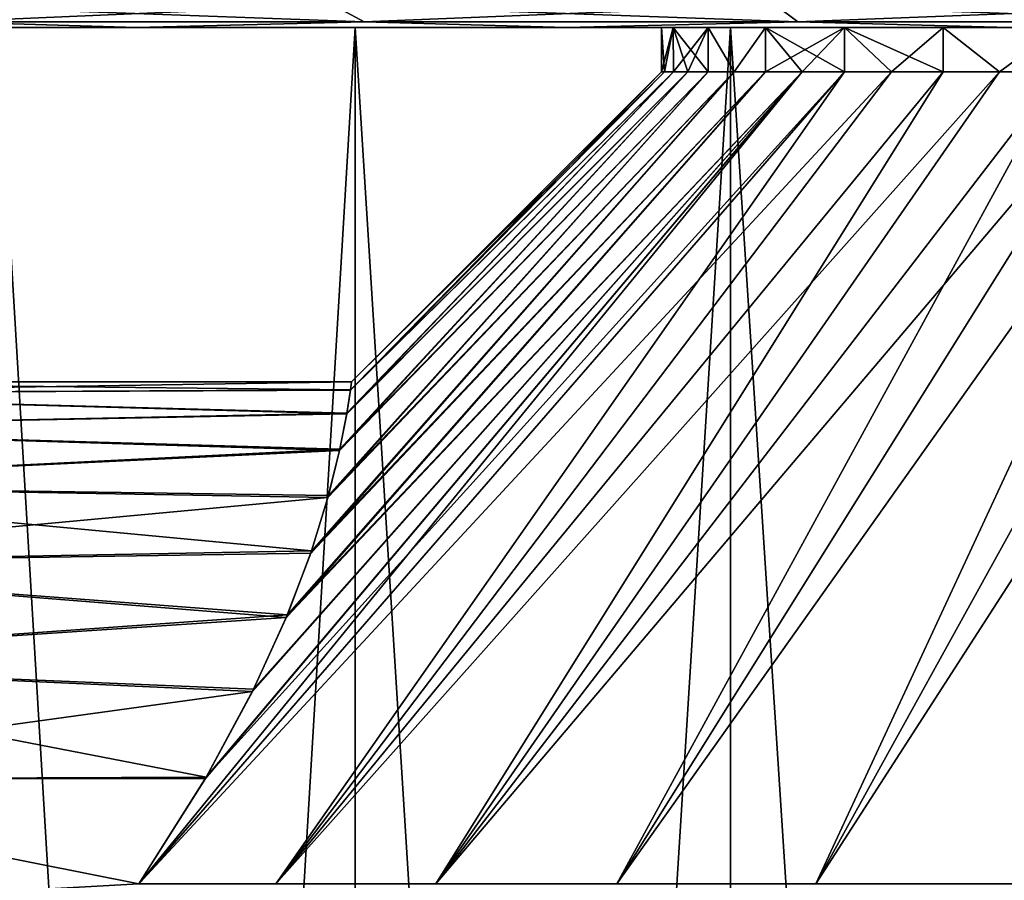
# Model space of a CAD drawing. Header units: metres. Extents: x -109 to 109, y -78 to 121.
# Tile 315 of 656: x -82.92 to -79.59, y 106.94 to 109.85. Entities that reach past the tile are written whole.
import ezdxf

# ---------------------------------------------------------------- set-up
doc = ezdxf.new("R2010")
doc.units = ezdxf.units.M
doc.layers.add('solid_508554_SW0001', color=7, linetype='CONTINUOUS')

msp = doc.modelspace()

# ---------------------------------------------------------------- linework, layer by layer
at = {"layer": 'solid_508554_SW0001'}
for points in [[(-83.310165, 109.901176, -17.087826), (-83.176819, 109.844559, -17.379801), (-81.756851, 109.844559, -16.811331)], [(-81.861832, 109.901176, -16.508003), (-83.310165, 109.901176, -17.087826), (-81.756851, 109.844559, -16.811331)], [(-83.310165, 109.901176, -46.912174), (-81.861832, 109.901176, -47.491997), (-83.176819, 109.844559, -46.620197)], [(-81.861832, 109.901176, -47.491997), (-81.756851, 109.844559, -47.188671), (-83.176819, 109.844559, -46.620197)], [(-81.861832, 109.901176, -16.508003), (-81.756851, 109.844559, -16.811331), (-80.289268, 109.844559, -16.380411)], [(-80.364944, 109.901176, -16.068478), (-81.861832, 109.901176, -16.508003), (-80.289268, 109.844559, -16.380411)], [(-81.861832, 109.901176, -47.491997), (-80.364944, 109.901176, -47.931522), (-81.756851, 109.844559, -47.188671)], [(-80.364944, 109.901176, -47.931522), (-80.289268, 109.844559, -47.619591), (-81.756851, 109.844559, -47.188671)], [(-80.364944, 109.901176, -16.068478), (-80.289268, 109.844559, -16.380411), (-78.787376, 109.844559, -16.090944)], [(-78.833054, 109.901176, -15.77323), (-80.364944, 109.901176, -16.068478), (-78.787376, 109.844559, -16.090944)], [(-80.364944, 109.901176, -47.931522), (-78.833054, 109.901176, -48.226768), (-80.289268, 109.844559, -47.619591)], [(-78.833054, 109.901176, -48.226768), (-78.787376, 109.844559, -47.909058), (-80.289268, 109.844559, -47.619591)], [(-83.176819, 109.844559, -46.620197), (-82.527817, 109.825623, -46.548267), (-83.925087, 109.825623, -45.887215)], [(-83.176819, 109.844559, -17.379801), (-83.925003, 109.825623, -18.11274), (-82.527725, 109.825623, -17.451694)], [(-81.756851, 109.844559, -16.811331), (-83.176819, 109.844559, -17.379801), (-82.527725, 109.825623, -17.451694)], [(-83.176819, 109.844559, -46.620197), (-81.756851, 109.844559, -47.188671), (-82.527817, 109.825623, -46.548267)], [(-81.756851, 109.844559, -47.188671), (-81.072449, 109.825623, -47.069153), (-82.527817, 109.825623, -46.548267)], [(-81.756851, 109.844559, -16.811331), (-82.527725, 109.825623, -17.451694), (-81.072357, 109.825623, -16.930819)], [(-80.289268, 109.844559, -16.380411), (-81.756851, 109.844559, -16.811331), (-81.072357, 109.825623, -16.930819)], [(-81.756851, 109.844559, -47.188671), (-80.289268, 109.844559, -47.619591), (-81.072449, 109.825623, -47.069153)], [(-80.289268, 109.844559, -47.619591), (-79.573021, 109.825623, -47.444843), (-81.072449, 109.825623, -47.069153)], [(-80.289268, 109.844559, -16.380411), (-81.072357, 109.825623, -16.930819), (-79.572922, 109.825623, -16.555138)], [(-78.787376, 109.844559, -16.090944), (-80.289268, 109.844559, -16.380411), (-79.572922, 109.825623, -16.555138)], [(-80.289268, 109.844559, -47.619591), (-78.787376, 109.844559, -47.909058), (-79.573021, 109.825623, -47.444843)], [(-81.787582, 109.825623, -20.123913), (-86.492172, 109.825623, -19.828594), (-87.637352, 109.825623, -20.866892)], [(-83.000015, 109.825623, -20.74168), (-81.787582, 109.825623, -20.123913), (-87.637352, 109.825623, -20.866892)], [(-80.517212, 109.825623, -44.363735), (-86.492249, 109.825623, -44.171345), (-85.250809, 109.825623, -45.092365)], [(-81.787582, 109.825623, -43.876087), (-83.000015, 109.825623, -43.25832), (-86.492249, 109.825623, -44.171345)], [(-80.517212, 109.825623, -44.363735), (-81.787582, 109.825623, -43.876087), (-86.492249, 109.825623, -44.171345)], [(-77.858849, 109.825623, -19.071213), (-85.250725, 109.825623, -18.907581), (-86.492172, 109.825623, -19.828594)], [(-79.202827, 109.825623, -19.284077), (-77.858849, 109.825623, -19.071213), (-86.492172, 109.825623, -19.828594)], [(-80.517212, 109.825623, -19.636263), (-79.202827, 109.825623, -19.284077), (-86.492172, 109.825623, -19.828594)], [(-81.787582, 109.825623, -20.123913), (-80.517212, 109.825623, -19.636263), (-86.492172, 109.825623, -19.828594)], [(-85.250809, 109.825623, -45.092365), (-83.925087, 109.825623, -45.887215), (-67.749275, 109.825623, -45.092419)], [(-76.5, 109.825623, -45), (-85.250809, 109.825623, -45.092365), (-67.749275, 109.825623, -45.092419)], [(-79.202827, 109.825623, -44.715923), (-80.517212, 109.825623, -44.363735), (-85.250809, 109.825623, -45.092365)], [(-77.858849, 109.825623, -44.928787), (-79.202827, 109.825623, -44.715923), (-85.250809, 109.825623, -45.092365)], [(-76.5, 109.825623, -45), (-77.858849, 109.825623, -44.928787), (-85.250809, 109.825623, -45.092365)], [(-69.074913, 109.825623, -18.112785), (-83.925003, 109.825623, -18.11274), (-85.250725, 109.825623, -18.907581)], [(-67.749191, 109.825623, -18.907635), (-69.074913, 109.825623, -18.112785), (-85.250725, 109.825623, -18.907581)], [(-76.5, 109.825623, -19), (-67.749191, 109.825623, -18.907635), (-85.250725, 109.825623, -18.907581)], [(-77.858849, 109.825623, -19.071213), (-76.5, 109.825623, -19), (-85.250725, 109.825623, -18.907581)], [(-83.925087, 109.825623, -45.887215), (-69.074997, 109.825623, -45.88726), (-67.749275, 109.825623, -45.092419)], [(-83.925087, 109.825623, -45.887215), (-82.527817, 109.825623, -46.548267), (-69.074997, 109.825623, -45.88726)], [(-70.472183, 109.825623, -17.451733), (-82.527725, 109.825623, -17.451694), (-83.925003, 109.825623, -18.11274)], [(-69.074913, 109.825623, -18.112785), (-70.472183, 109.825623, -17.451733), (-83.925003, 109.825623, -18.11274)], [(-83.000015, 109.825623, -20.74168), (-82.999992, 89.525627, -20.741665), (-81.787567, 89.525627, -20.123905)], [(-83.000015, 109.825623, -20.74168), (-81.787567, 89.525627, -20.123905), (-81.787582, 109.825623, -20.123913)], [(-81.787582, 109.825623, -43.876087), (-82.999992, 89.525627, -43.258335), (-83.000015, 109.825623, -43.25832)], [(-81.787582, 109.825623, -43.876087), (-81.787567, 89.525627, -43.876095), (-82.999992, 89.525627, -43.258335)], [(-82.527817, 109.825623, -46.548267), (-70.472275, 109.825623, -46.548306), (-69.074997, 109.825623, -45.88726)], [(-82.527817, 109.825623, -46.548267), (-81.072449, 109.825623, -47.069153), (-70.472275, 109.825623, -46.548306)], [(-71.927551, 109.825623, -16.930847), (-81.072357, 109.825623, -16.930819), (-82.527725, 109.825623, -17.451694)], [(-70.472183, 109.825623, -17.451733), (-71.927551, 109.825623, -16.930847), (-82.527725, 109.825623, -17.451694)], [(-81.787582, 109.825623, -20.123913), (-81.787567, 89.525627, -20.123905), (-80.517212, 89.525627, -19.636263)], [(-81.787582, 109.825623, -20.123913), (-80.517212, 89.525627, -19.636263), (-80.517212, 109.825623, -19.636263)], [(-80.517212, 109.825623, -44.363735), (-81.787567, 89.525627, -43.876095), (-81.787582, 109.825623, -43.876087)], [(-80.517212, 109.825623, -44.363735), (-80.517212, 89.525627, -44.363735), (-81.787567, 89.525627, -43.876095)], [(-81.072449, 109.825623, -47.069153), (-71.927643, 109.825623, -47.06918), (-70.472275, 109.825623, -46.548306)], [(-81.072449, 109.825623, -47.069153), (-79.573021, 109.825623, -47.444843), (-71.927643, 109.825623, -47.06918)], [(-73.426979, 109.825623, -16.555157), (-79.572922, 109.825623, -16.555138), (-81.072357, 109.825623, -16.930819)], [(-71.927551, 109.825623, -16.930847), (-73.426979, 109.825623, -16.555157), (-81.072357, 109.825623, -16.930819)], [(-80.710419, 109.825623, -32.578693), (-72.25, 109.825623, -32), (-80.75, 109.825623, -32)], [(-72.289581, 109.825623, -31.421307), (-80.710419, 109.825623, -31.421307), (-80.75, 109.825623, -32)], [(-72.25, 109.825623, -32), (-72.289581, 109.825623, -31.421307), (-80.75, 109.825623, -32)], [(-80.75, 109.825623, -32), (-80.75, 109.675629, -32), (-80.740105, 109.675629, -32.28986)], [(-80.710419, 109.825623, -31.421307), (-80.740105, 109.675629, -31.710138), (-80.75, 109.675629, -32)], [(-80.710419, 109.825623, -31.421307), (-80.75, 109.675629, -32), (-80.75, 109.825623, -32)], [(-80.710419, 109.825623, -32.578693), (-80.75, 109.825623, -32), (-80.740105, 109.675629, -32.28986)], [(-80.710419, 109.825623, -32.578693), (-80.740105, 109.675629, -32.28986), (-80.710403, 109.675629, -32.578804)], [(-80.710419, 109.825623, -31.421307), (-80.710403, 109.675629, -31.421196), (-80.740105, 109.675629, -31.710138)], [(-80.710419, 109.825623, -32.578693), (-80.5924, 109.825623, -33.146618), (-72.289581, 109.825623, -32.578693)], [(-80.710419, 109.825623, -32.578693), (-72.289581, 109.825623, -32.578693), (-72.25, 109.825623, -32)], [(-72.289581, 109.825623, -31.421307), (-72.4076, 109.825623, -30.85338), (-80.710419, 109.825623, -31.421307)], [(-72.4076, 109.825623, -30.85338), (-80.5924, 109.825623, -30.85338), (-80.710419, 109.825623, -31.421307)], [(-80.710419, 109.825623, -32.578693), (-80.710403, 109.675629, -32.578804), (-80.661079, 109.675629, -32.864822)], [(-80.710419, 109.825623, -32.578693), (-80.661079, 109.675629, -32.864822), (-80.592453, 109.675629, -33.146454)], [(-80.710419, 109.825623, -32.578693), (-80.592453, 109.675629, -33.146454), (-80.5924, 109.825623, -33.146618)], [(-80.5924, 109.825623, -30.85338), (-80.710403, 109.675629, -31.421196), (-80.710419, 109.825623, -31.421307)], [(-80.5924, 109.825623, -30.85338), (-80.661079, 109.675629, -31.13518), (-80.710403, 109.675629, -31.421196)], [(-80.5924, 109.825623, -30.85338), (-80.592453, 109.675629, -30.853548), (-80.661079, 109.675629, -31.13518)], [(-80.5924, 109.825623, -33.146618), (-80.592453, 109.675629, -33.146454), (-80.504608, 109.675629, -33.423248)], [(-80.5924, 109.825623, -30.85338), (-80.504608, 109.675629, -30.57675), (-80.592453, 109.675629, -30.853548)], [(-80.5924, 109.825623, -33.146618), (-80.398148, 109.825623, -33.693195), (-72.4076, 109.825623, -33.146618)], [(-80.5924, 109.825623, -33.146618), (-72.4076, 109.825623, -33.146618), (-72.289581, 109.825623, -32.578693)], [(-72.4076, 109.825623, -30.85338), (-72.601852, 109.825623, -30.306805), (-80.5924, 109.825623, -30.85338)], [(-72.601852, 109.825623, -30.306805), (-80.398148, 109.825623, -30.306805), (-80.5924, 109.825623, -30.85338)], [(-80.5924, 109.825623, -33.146618), (-80.504608, 109.675629, -33.423248), (-80.398148, 109.825623, -33.693195)], [(-80.398148, 109.825623, -30.306805), (-80.504608, 109.675629, -30.57675), (-80.5924, 109.825623, -30.85338)], [(-80.517212, 109.825623, -19.636263), (-80.517212, 89.525627, -19.636263), (-79.20285, 89.525627, -19.284081)], [(-80.517212, 109.825623, -19.636263), (-79.20285, 89.525627, -19.284081), (-79.202827, 109.825623, -19.284077)], [(-79.202827, 109.825623, -44.715923), (-79.20285, 89.525627, -44.715919), (-80.517212, 89.525627, -44.363735)], [(-79.202827, 109.825623, -44.715923), (-80.517212, 89.525627, -44.363735), (-80.517212, 109.825623, -44.363735)], [(-80.398148, 109.825623, -33.693195), (-80.504608, 109.675629, -33.423248), (-80.398087, 109.675629, -33.69334)], [(-80.398148, 109.825623, -30.306805), (-80.398087, 109.675629, -30.306658), (-80.504608, 109.675629, -30.57675)], [(-80.398148, 109.825623, -33.693195), (-80.131279, 109.825623, -34.208233), (-72.601852, 109.825623, -33.693195)], [(-80.398148, 109.825623, -33.693195), (-72.601852, 109.825623, -33.693195), (-72.4076, 109.825623, -33.146618)], [(-72.601852, 109.825623, -30.306805), (-72.868721, 109.825623, -29.791767), (-80.398148, 109.825623, -30.306805)], [(-72.868721, 109.825623, -29.791767), (-80.131279, 109.825623, -29.791767), (-80.398148, 109.825623, -30.306805)], [(-80.398148, 109.825623, -33.693195), (-80.398087, 109.675629, -33.69334), (-80.273567, 109.675629, -33.95517)], [(-80.398148, 109.825623, -33.693195), (-80.273567, 109.675629, -33.95517), (-80.131317, 109.675629, -34.208172)], [(-80.398148, 109.825623, -33.693195), (-80.131317, 109.675629, -34.208172), (-80.131279, 109.825623, -34.208233)], [(-80.131279, 109.825623, -29.791767), (-80.398087, 109.675629, -30.306658), (-80.398148, 109.825623, -30.306805)], [(-80.131279, 109.825623, -29.791767), (-80.273567, 109.675629, -30.04483), (-80.398087, 109.675629, -30.306658)], [(-80.131279, 109.825623, -29.791767), (-80.131317, 109.675629, -29.791828), (-80.273567, 109.675629, -30.04483)], [(-80.131279, 109.825623, -34.208233), (-80.131317, 109.675629, -34.208172), (-79.972031, 109.675629, -34.451019)], [(-80.131279, 109.825623, -29.791767), (-79.972031, 109.675629, -29.548983), (-80.131317, 109.675629, -29.791828)], [(-80.131279, 109.825623, -34.208233), (-79.796761, 109.825623, -34.682133), (-72.868721, 109.825623, -34.208233)], [(-80.131279, 109.825623, -34.208233), (-72.868721, 109.825623, -34.208233), (-72.601852, 109.825623, -33.693195)], [(-72.868721, 109.825623, -29.791767), (-73.203239, 109.825623, -29.317867), (-80.131279, 109.825623, -29.791767)], [(-73.203239, 109.825623, -29.317867), (-79.796761, 109.825623, -29.317867), (-80.131279, 109.825623, -29.791767)], [(-80.131279, 109.825623, -34.208233), (-79.972031, 109.675629, -34.451019), (-79.796783, 109.675629, -34.68211)], [(-80.131279, 109.825623, -34.208233), (-79.796783, 109.675629, -34.68211), (-79.796761, 109.825623, -34.682133)], [(-79.796761, 109.825623, -29.317867), (-79.972031, 109.675629, -29.548983), (-80.131279, 109.825623, -29.791767)], [(-79.796761, 109.825623, -29.317867), (-79.796783, 109.675629, -29.317888), (-79.972031, 109.675629, -29.548983)], [(-79.796761, 109.825623, -34.682133), (-79.796783, 109.675629, -34.68211), (-79.606148, 109.675629, -34.900753)], [(-79.796761, 109.825623, -29.317867), (-79.606148, 109.675629, -29.099247), (-79.796783, 109.675629, -29.317888)], [(-79.796761, 109.825623, -34.682133), (-79.400841, 109.825623, -35.106064), (-73.203239, 109.825623, -34.682133)], [(-79.796761, 109.825623, -34.682133), (-73.203239, 109.825623, -34.682133), (-72.868721, 109.825623, -34.208233)], [(-73.599159, 109.825623, -28.893936), (-79.400841, 109.825623, -28.893936), (-79.796761, 109.825623, -29.317867)], [(-73.203239, 109.825623, -29.317867), (-73.599159, 109.825623, -28.893936), (-79.796761, 109.825623, -29.317867)], [(-79.796761, 109.825623, -34.682133), (-79.606148, 109.675629, -34.900753), (-79.400841, 109.825623, -35.106064)], [(-79.400841, 109.825623, -28.893936), (-79.606148, 109.675629, -29.099247), (-79.796761, 109.825623, -29.317867)], [(-79.400841, 109.825623, -35.106064), (-79.606148, 109.675629, -34.900753), (-79.400757, 109.675629, -35.106144)], [(-79.400841, 109.825623, -28.893936), (-79.400757, 109.675629, -28.893856), (-79.606148, 109.675629, -29.099247)], [(-82.520798, 106.925629, -35.570713), (-80.131317, 109.675629, -34.208172), (-80.273567, 109.675629, -33.95517)], [(-82.295135, 107.281677, -35.249325), (-82.520798, 106.925629, -35.570713), (-80.273567, 109.675629, -33.95517)], [(-82.520798, 106.925629, -35.570713), (-82.056503, 106.925629, -36.257381), (-80.131317, 109.675629, -34.208172)], [(-79.972031, 109.675629, -29.548983), (-82.056503, 106.925629, -27.74262), (-82.520798, 106.925629, -28.429285)], [(-80.131317, 109.675629, -29.791828), (-79.972031, 109.675629, -29.548983), (-82.520798, 106.925629, -28.429285)], [(-82.291969, 107.287086, -28.756105), (-80.131317, 109.675629, -29.791828), (-82.520798, 106.925629, -28.429285)], [(-82.135567, 107.576576, -34.924171), (-82.295135, 107.281677, -35.249325), (-80.273567, 109.675629, -33.95517)], [(-82.291969, 107.287086, -28.756105), (-80.273567, 109.675629, -30.04483), (-80.131317, 109.675629, -29.791828)], [(-82.291969, 107.287086, -28.756105), (-82.131767, 107.584236, -29.085157), (-80.273567, 109.675629, -30.04483)], [(-82.021133, 107.827171, -34.590031), (-82.135567, 107.576576, -34.924171), (-80.273567, 109.675629, -33.95517)], [(-82.131767, 107.584236, -29.085157), (-82.017464, 107.836037, -29.423033), (-80.273567, 109.675629, -30.04483)], [(-82.056503, 106.925629, -36.257381), (-79.972031, 109.675629, -34.451019), (-80.131317, 109.675629, -34.208172)], [(-82.056503, 106.925629, -36.257381), (-79.796783, 109.675629, -34.68211), (-79.972031, 109.675629, -34.451019)], [(-82.056503, 106.925629, -36.257381), (-81.514572, 106.925629, -36.88406), (-79.796783, 109.675629, -34.68211)], [(-79.606148, 109.675629, -29.099247), (-81.514572, 106.925629, -27.11594), (-82.056503, 106.925629, -27.74262)], [(-79.796783, 109.675629, -29.317888), (-79.606148, 109.675629, -29.099247), (-82.056503, 106.925629, -27.74262)], [(-79.972031, 109.675629, -29.548983), (-79.796783, 109.675629, -29.317888), (-82.056503, 106.925629, -27.74262)], [(-82.021133, 107.827171, -34.590031), (-80.273567, 109.675629, -33.95517), (-80.398087, 109.675629, -33.69334)], [(-81.938522, 108.044899, -34.237289), (-82.021133, 107.827171, -34.590031), (-80.398087, 109.675629, -33.69334)], [(-82.017464, 107.836037, -29.423033), (-80.398087, 109.675629, -30.306658), (-80.273567, 109.675629, -30.04483)], [(-82.017464, 107.836037, -29.423033), (-81.935684, 108.053246, -29.777775), (-80.398087, 109.675629, -30.306658)], [(-81.938522, 108.044899, -34.237289), (-80.398087, 109.675629, -33.69334), (-80.504608, 109.675629, -33.423248)], [(-81.880157, 108.233635, -33.858139), (-81.938522, 108.044899, -34.237289), (-80.504608, 109.675629, -33.423248)], [(-81.935684, 108.053246, -29.777775), (-80.504608, 109.675629, -30.57675), (-80.398087, 109.675629, -30.306658)], [(-81.935684, 108.053246, -29.777775), (-81.878258, 108.240547, -30.157593), (-80.504608, 109.675629, -30.57675)], [(-81.880157, 108.233635, -33.858139), (-80.504608, 109.675629, -33.423248), (-80.592453, 109.675629, -33.146454)], [(-81.840836, 108.392723, -33.44516), (-81.880157, 108.233635, -33.858139), (-80.592453, 109.675629, -33.146454)], [(-81.878258, 108.240547, -30.157593), (-80.592453, 109.675629, -30.853548), (-80.504608, 109.675629, -30.57675)], [(-81.878258, 108.240547, -30.157593), (-81.839775, 108.397583, -30.56962), (-80.592453, 109.675629, -30.853548)], [(-81.840836, 108.392723, -33.44516), (-80.592453, 109.675629, -33.146454), (-80.661079, 109.675629, -32.864822)], [(-81.816551, 108.516983, -32.993824), (-81.840836, 108.392723, -33.44516), (-80.661079, 109.675629, -32.864822)], [(-81.839775, 108.397583, -30.56962), (-80.661079, 109.675629, -31.13518), (-80.592453, 109.675629, -30.853548)], [(-81.839775, 108.397583, -30.56962), (-81.816109, 108.519539, -31.017797), (-80.661079, 109.675629, -31.13518)], [(-81.816551, 108.516983, -32.993824), (-80.661079, 109.675629, -32.864822), (-80.710403, 109.675629, -32.578804)], [(-81.803864, 108.597488, -32.507988), (-81.816551, 108.516983, -32.993824), (-80.710403, 109.675629, -32.578804)], [(-81.816109, 108.519539, -31.017797), (-80.710403, 109.675629, -31.421196), (-80.661079, 109.675629, -31.13518)], [(-81.816109, 108.519539, -31.017797), (-81.803757, 108.598236, -31.498798), (-80.710403, 109.675629, -31.421196)], [(-81.803864, 108.597488, -32.507988), (-80.75, 109.675629, -32), (-81.800003, 108.625626, -32)], [(-81.803864, 108.597488, -32.507988), (-80.740105, 109.675629, -32.28986), (-80.75, 109.675629, -32)], [(-81.803864, 108.597488, -32.507988), (-80.710403, 109.675629, -32.578804), (-80.740105, 109.675629, -32.28986)], [(-81.803757, 108.598236, -31.498798), (-81.800003, 108.625626, -32), (-80.740105, 109.675629, -31.710138)], [(-81.803757, 108.598236, -31.498798), (-80.740105, 109.675629, -31.710138), (-80.710403, 109.675629, -31.421196)], [(-80.740105, 109.675629, -31.710138), (-81.800003, 108.625626, -32), (-80.75, 109.675629, -32)], [(-81.514572, 106.925629, -36.88406), (-79.606148, 109.675629, -34.900753), (-79.796783, 109.675629, -34.68211)], [(-81.514572, 106.925629, -36.88406), (-79.400757, 109.675629, -35.106144), (-79.606148, 109.675629, -34.900753)], [(-81.514572, 106.925629, -36.88406), (-80.901939, 106.925629, -37.442696), (-79.400757, 109.675629, -35.106144)], [(-79.182114, 109.675629, -28.703217), (-80.901939, 106.925629, -26.557302), (-81.514572, 106.925629, -27.11594)], [(-79.400757, 109.675629, -28.893856), (-79.182114, 109.675629, -28.703217), (-81.514572, 106.925629, -27.11594)], [(-79.606148, 109.675629, -29.099247), (-79.400757, 109.675629, -28.893856), (-81.514572, 106.925629, -27.11594)], [(-80.901939, 106.925629, -37.442696), (-79.182114, 109.675629, -35.296783), (-79.400757, 109.675629, -35.106144)], [(-80.901939, 106.925629, -37.442696), (-78.951019, 109.675629, -35.472034), (-79.182114, 109.675629, -35.296783)], [(-80.901939, 106.925629, -37.442696), (-80.227898, 106.925629, -37.924763), (-78.951019, 109.675629, -35.472034)], [(-78.951019, 109.675629, -28.527967), (-80.227898, 106.925629, -26.075237), (-80.901939, 106.925629, -26.557302)], [(-79.182114, 109.675629, -28.703217), (-78.951019, 109.675629, -28.527967), (-80.901939, 106.925629, -26.557302)], [(-80.227898, 106.925629, -37.924763), (-78.708168, 109.675629, -35.631321), (-78.951019, 109.675629, -35.472034)], [(-80.227898, 106.925629, -37.924763), (-79.501686, 106.925629, -38.323757), (-78.708168, 109.675629, -35.631321)], [(-78.45517, 109.675629, -28.226433), (-79.501686, 106.925629, -25.676243), (-80.227898, 106.925629, -26.075237)], [(-78.708168, 109.675629, -28.368681), (-78.45517, 109.675629, -28.226433), (-80.227898, 106.925629, -26.075237)], [(-78.951019, 109.675629, -28.527967), (-78.708168, 109.675629, -28.368681), (-80.227898, 106.925629, -26.075237)], [(-84.300003, 108.586273, -32.600422), (-81.803864, 108.597488, -32.507988), (-81.800003, 108.625626, -32)], [(-84.300003, 108.625626, -32), (-81.800003, 108.625626, -32), (-81.803757, 108.598236, -31.498798)], [(-84.300003, 108.625626, -32), (-84.300003, 108.586273, -32.600422), (-81.800003, 108.625626, -32)], [(-84.300003, 108.586273, -31.39958), (-84.300003, 108.625626, -32), (-81.803757, 108.598236, -31.498798)], [(-84.300003, 108.586273, -31.39958), (-81.803757, 108.598236, -31.498798), (-81.816109, 108.519539, -31.017797)], [(-84.300003, 108.586273, -32.600422), (-81.816551, 108.516983, -32.993824), (-81.803864, 108.597488, -32.507988)], [(-84.300003, 108.586273, -32.600422), (-84.300003, 108.468887, -33.190567), (-81.816551, 108.516983, -32.993824)], [(-84.300003, 108.468887, -30.809433), (-84.300003, 108.586273, -31.39958), (-81.816109, 108.519539, -31.017797)], [(-84.300003, 108.468887, -30.809433), (-81.816109, 108.519539, -31.017797), (-81.839775, 108.397583, -30.56962)], [(-84.300003, 108.468887, -33.190567), (-81.840836, 108.392723, -33.44516), (-81.816551, 108.516983, -32.993824)], [(-84.300003, 108.468887, -33.190567), (-84.300003, 108.275475, -33.760345), (-81.840836, 108.392723, -33.44516)], [(-84.300003, 108.275475, -30.239656), (-84.300003, 108.468887, -30.809433), (-81.839775, 108.397583, -30.56962)], [(-84.300003, 108.275475, -30.239656), (-81.839775, 108.397583, -30.56962), (-81.878258, 108.240547, -30.157593)], [(-84.300003, 108.275475, -33.760345), (-81.880157, 108.233635, -33.858139), (-81.840836, 108.392723, -33.44516)], [(-84.300003, 108.275475, -33.760345), (-84.300003, 108.009346, -34.299999), (-81.880157, 108.233635, -33.858139)], [(-84.300003, 108.275475, -30.239656), (-81.878258, 108.240547, -30.157593), (-81.935684, 108.053246, -29.777775)], [(-84.300003, 108.009346, -29.700001), (-84.300003, 108.275475, -30.239656), (-81.935684, 108.053246, -29.777775)], [(-84.300003, 108.009346, -34.299999), (-81.938522, 108.044899, -34.237289), (-81.880157, 108.233635, -33.858139)], [(-84.300003, 108.009346, -29.700001), (-81.935684, 108.053246, -29.777775), (-82.017464, 107.836037, -29.423033)], [(-84.300003, 108.009346, -34.299999), (-82.021133, 107.827171, -34.590031), (-81.938522, 108.044899, -34.237289)], [(-84.300003, 108.009346, -34.299999), (-84.300003, 107.675049, -34.800301), (-82.021133, 107.827171, -34.590031)], [(-84.300003, 107.675049, -29.199697), (-84.300003, 108.009346, -29.700001), (-82.017464, 107.836037, -29.423033)], [(-84.300003, 107.675049, -29.199697), (-82.017464, 107.836037, -29.423033), (-82.131767, 107.584236, -29.085157)], [(-84.300003, 107.675049, -34.800301), (-82.135567, 107.576576, -34.924171), (-82.021133, 107.827171, -34.590031)], [(-84.300003, 107.675049, -34.800301), (-84.300003, 107.27832, -35.252689), (-82.135567, 107.576576, -34.924171)], [(-84.300003, 107.675049, -29.199697), (-82.131767, 107.584236, -29.085157), (-82.291969, 107.287086, -28.756105)], [(-84.300003, 107.27832, -28.747309), (-84.300003, 107.675049, -29.199697), (-82.291969, 107.287086, -28.756105)], [(-84.300003, 107.27832, -35.252689), (-82.295135, 107.281677, -35.249325), (-82.135567, 107.576576, -34.924171)], [(-84.300003, 107.27832, -28.747309), (-82.291969, 107.287086, -28.756105), (-82.520798, 106.925629, -28.429285)], [(-84.300003, 107.27832, -35.252689), (-82.520798, 106.925629, -35.570713), (-82.295135, 107.281677, -35.249325)], [(-84.300003, 107.27832, -35.252689), (-84.300003, 106.825928, -35.649426), (-82.520798, 106.925629, -35.570713)], [(-84.300003, 106.825928, -28.350574), (-84.300003, 107.27832, -28.747309), (-82.520798, 106.925629, -28.429285)]]:
    msp.add_3dface(points, dxfattribs=at)

doc.saveas('drawing.dxf')
